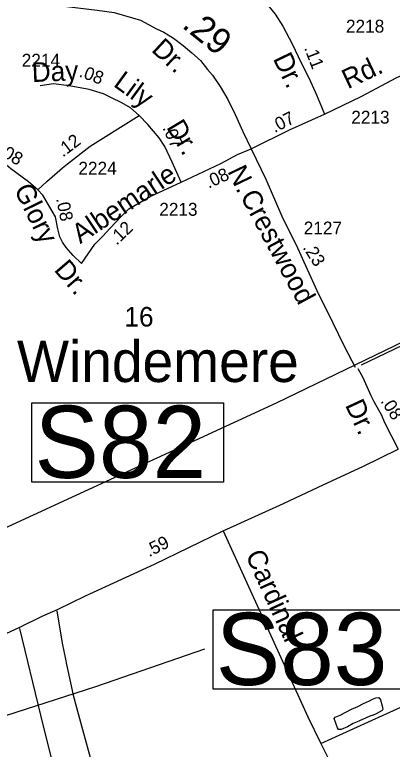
# Model space of a CAD drawing. Extents: x 2290055 to 2389491, y 66597 to 237875.
# Drawn here: x 2344393 to 2346226, y 183081 to 186642 of the extents above; entities that cross this region are included whole.
import ezdxf

# ---------------------------------------------------------------- set-up
doc = ezdxf.new("R2010")
doc.units = 0
for name, color, linetype in [('Exist Boundary Political City Limit New', 7, 'Continuous'), ('Exist Hydrographic Pond Under 1500 Sq Ft', 7, 'Continuous'), ('Exist Railroad Mainline', 7, 'Continuous'), ('Exist Road Non-System Type 51', 7, 'Continuous'), ('Exist Road Non-System Type 51 Label', 7, 'Continuous'), ('Exist Road Primary US Attributed', 7, 'Continuous'), ('Exist Road Primary US Mileage Hundredths English Label', 7, 'Continuous'), ('Exist Road Primary US Structure Ovrhead Sign Number Label', 7, 'Continuous'), ('Exist Road Secondary Mileage Hundredths English Label', 7, 'Continuous'), ('Exist Road Secondary Type 51 Attributed', 7, 'Continuous'), ('Exist Road Secondary Type 51 Label', 7, 'Continuous'), ('Exist Road Secondary Type 51 Number Label', 7, 'Continuous'), ('Map Preparation Boundary City Limit Buffer Line', 7, 'Continuous')]:
    doc.layers.add(name, color=color, linetype=linetype)

msp = doc.modelspace()

# ---------------------------------------------------------------- linework, layer by layer
at = {"layer": 'Exist Boundary Political City Limit New'}
msp.add_lwpolyline([(2341393.2, 185843.3), (2341842.2, 185801.4), (2342010, 185759.5), (2342204.5, 185666.6), (2342474.2, 185471.8), (2342736, 185252.7), (2342876, 185058), (2343018.2, 184889.5), (2343105, 184733.8), (2343125.5, 184601.6), (2343180.5, 184394.7), (2343194.8, 184323.5), (2343263.8, 183979.1), (2343347.5, 183673.6), (2343904.8, 183950.5), (2345664.5, 184760.8), (2347248, 185524.5)], dxfattribs=at)
at = {"layer": 'Exist Hydrographic Pond Under 1500 Sq Ft'}
msp.add_lwpolyline([(2345965.5, 183175.8), (2345960, 183185.3), (2345943.5, 183230.2), (2345949, 183236.7), (2345972.5, 183246.6), (2346000, 183261.2), (2346028.5, 183274.6), (2346059, 183287.6), (2346085.5, 183302.8), (2346115.5, 183316.2), (2346130.7, 183324.3), (2346146, 183330), (2346160.2, 183331.1), (2346168, 183320.6), (2346177, 183291.6), (2346180.7, 183275.2), (2346176.5, 183268.1), (2346147, 183253), (2346132.7, 183246.4), (2346117, 183240.9), (2346099.7, 183232.5), (2346066.2, 183218.6), (2346052, 183211.5), (2346036.5, 183205.8), (2346008.2, 183189.3), (2345978.7, 183176.1), (2345965.5, 183175.8)], dxfattribs=at)
at = {"layer": 'Exist Railroad Mainline'}
msp.add_lwpolyline([(2348740.7, 186218.3), (2348545.5, 186125.6), (2347976.1, 185853.1), (2347269.4, 185514.8), (2346074.7, 184942.9)], dxfattribs=at)
at = {"layer": 'Exist Road Non-System Type 51'}
for points in [[(2345879.7, 183109.1), (2346428.1, 183358), (2346865.8, 183556.2), (2347720.3, 183942), (2348137.2, 184145.4), (2348313.3, 184219.1)], [(2345404.7, 184139.9), (2345815.5, 183237.4), (2345879.7, 183109.1)], [(2344598.4, 183752.1), (2344624.6, 183595), (2344639.8, 183517.5), (2344644.8, 183491.8), (2344652.2, 183461.9), (2344676.6, 183342.7), (2344693.1, 183283.3), (2344770.1, 183004.5), (2344853.5, 182721.6), (2344869.7, 182662.1), (2344872.4, 182652.4), (2344876.4, 182650.6), (2344889.9, 182657), (2345088.4, 182750.9), (2345100.1, 182759.6), (2345099.9, 182765.5), (2345035.6, 183020.9)], [(2344416.6, 183665.9), (2344518.6, 183246.6), (2344625.6, 182816.6)], [(2345879.7, 183109.1), (2345988.3, 182891.5), (2346113.5, 182664.9), (2346161.2, 182557.6), (2346181.8, 182495.6)]]:
    msp.add_lwpolyline(points, dxfattribs=at)
at = {"layer": 'Exist Road Primary US Attributed'}
msp.add_lwpolyline([(2343997.7, 183478.4), (2344418.5, 183673.5), (2344526.2, 183726.2), (2344604.1, 183759.7), (2344736.8, 183824.4), (2345072.6, 183978.8), (2345405.3, 184140.2), (2345697.9, 184271.8), (2345866.2, 184351.5), (2346086.2, 184454), (2346253.8, 184535.8)], dxfattribs=at)
at = {"layer": 'Exist Road Primary US Structure Ovrhead Sign Number Label'}
for points in [[(2344477.3, 184760.7), (2345406.3, 184760.7), (2345406.3, 184376.6), (2344477.3, 184376.6)], [(2345356.9, 183756.5), (2346285.9, 183756.5), (2346285.9, 183372.4), (2345356.9, 183372.4)]]:
    msp.add_lwpolyline(points, close=True, dxfattribs=at)
msp.add_lwpolyline([(2343570.2, 182993.7), (2344787, 183384.6), (2345316.5, 183567.4)], dxfattribs=at)
at = {"layer": 'Exist Road Secondary Type 51 Attributed'}
for points in [[(2344352.7, 186719.4), (2344794.5, 186664.2), (2344875.8, 186652.9), (2344964.5, 186626.5), (2345003.3, 186615.5), (2345082.4, 186574.1), (2345117.6, 186557.3), (2345164.5, 186529.4), (2345211.3, 186493.5), (2345253.1, 186457.7), (2345294.8, 186420.3), (2345330, 186377.1), (2345352.7, 186348.5), (2345390.8, 186293.6), (2345427.4, 186231.3), (2345463.3, 186158), (2345501.4, 186076), (2345540.5, 185992.1)], [(2345607.2, 186706.2), (2345658.2, 186644.8), (2345695.5, 186586.2), (2345742.4, 186497.6), (2345782, 186413), (2345822.3, 186332.4), (2345858.2, 186254), (2345882.3, 186195.8), (2345896.9, 186160.8)], [(2345896.9, 186160.8), (2346075.7, 186245.6), (2346247.9, 186338.3), (2346389, 186398.8), (2346560.4, 186486.2), (2346772.1, 186580.4), (2346996.2, 186663.6)], [(2344997.2, 186152.9), (2344955.7, 186191), (2344913.2, 186215.2), (2344862.7, 186239), (2344825.3, 186259.5), (2344755.7, 186279.3), (2344657.5, 186297.6), (2344581.1, 186308), (2344517.3, 186297.9)], [(2344505.9, 185793.8), (2344549.1, 185833.4), (2344624.8, 185899.3), (2344649.5, 185919.1), (2344759.8, 186004.7), (2344997.2, 186152.9)], [(2345202.2, 185830), (2345157.9, 185926.9), (2345122, 186003.1), (2345094.1, 186045.2), (2345039.9, 186110.4), (2344997.2, 186152.9)], [(2345540.5, 185992.1), (2345727.3, 186084.5), (2345896.9, 186160.8)], [(2344505.9, 185793.8), (2344459.8, 185832.8), (2344375.5, 185895.1), (2344294.2, 185962.8), (2344226.1, 186059.5)], [(2345202.2, 185830), (2345394.5, 185921.4), (2345474.8, 185964.2), (2345540.5, 185992.1)], [(2345540.5, 185992.1), (2345612, 185844.5), (2345690.4, 185665.4), (2345766.6, 185512.3), (2345860.4, 185305.7), (2345938, 185148.2), (2345990.8, 185038.4), (2346030.3, 184964.7), (2346046.4, 184932.7)], [(2344717.1, 185436.7), (2344782.8, 185530.4), (2344819, 185567), (2344856.9, 185608.1), (2344909.5, 185664.1), (2344947.4, 185700.4), (2345051.6, 185760.3), (2345202.2, 185830)], [(2344717.1, 185436.7), (2344677.3, 185474.2), (2344643.6, 185513), (2344625.3, 185539.4), (2344612.9, 185565.1), (2344602.6, 185603.9), (2344590.9, 185661.8), (2344530.8, 185767.6), (2344505.9, 185793.8)], [(2346059.5, 184926.4), (2346082.5, 184883.6), (2346122, 184796.3), (2346136.8, 184766.7), (2346173.6, 184700.7), (2346189, 184665.3), (2346253.8, 184535.8)]]:
    msp.add_lwpolyline(points, dxfattribs=at)
at = {"layer": 'Map Preparation Boundary City Limit Buffer Line'}
msp.add_lwpolyline([(2341393.2, 185843.3), (2341842.2, 185801.4), (2342010, 185759.5), (2342204.5, 185666.6), (2342474.2, 185471.8), (2342736, 185252.7), (2342876, 185058), (2343018.2, 184889.5), (2343105, 184733.8), (2343125.5, 184601.6), (2343180.5, 184394.7), (2343194.8, 184323.5), (2343263.8, 183979.1), (2343347.5, 183673.6), (2343904.8, 183950.5), (2345664.5, 184760.8), (2347248, 185524.5)], dxfattribs=at)

# ---------------------------------------------------------------- texts
at = {"layer": 'Exist Road Non-System Type 51 Label'}
msp.add_text('Cardinal', height=95, rotation=294.4902, dxfattribs=at).set_placement((2345511.9, 184022.8))
at = {"layer": 'Exist Road Primary US Mileage Hundredths English Label'}
msp.add_text('.59', height=62.5, rotation=26.6676, dxfattribs=at).set_placement((2345045.9, 184011.5))
at = {"layer": 'Exist Road Primary US Structure Ovrhead Sign Number Label'}
for s, p in [('S82', (2344489.9, 184396.4)), ('S83', (2345369.5, 183392.2))]:
    msp.add_text(s, height=350, dxfattribs=at).set_placement(p)
at = {"layer": 'Exist Road Secondary Mileage Hundredths English Label'}
for s, height, rotation, p in [('.29', 125, 321.1627, (2345200.4, 186583.6)), ('.11', 62.5, 291.0758, (2345797, 186481.5)), ('.08', 62.5, 339.4335, (2344701.8, 186343.3)), ('.07', 62.5, 27.0252, (2345655, 186068.2)), ('.07', 62.5, 293.951, (2345109.6, 186093.5)), ('.12', 62.5, 37.02, (2344627.1, 185949.3)), ('.08', 62.5, 329.7452, (2344309.5, 185967.2)), ('.08', 62.5, 24.3928, (2345334.8, 185798.4)), ('.08', 62.5, 281.5856, (2344594, 185750.2)), ('.12', 62.5, 43.7444, (2344888.6, 185522)), ('.23', 62.5, 302.5818, (2345789.7, 185513)), ('.08', 62.5, 302.5818, (2346167.1, 184768.9))]:
    msp.add_text(s, height=height, rotation=rotation, dxfattribs=at).set_placement(p)
at = {"layer": 'Exist Road Secondary Type 51 Label'}
for s, rotation, p in [('Dr.', 317.1605, (2345052.8, 186467.5)), ('Dr.', 295.8362, (2345645.1, 186429.8)), ('Rd.', 25.2133, (2346010, 186280.7)), ('Day', 2.3843, (2344478.3, 186315.5)), ('Lily', 323.9583, (2344867.9, 186299)), ('Dr.', 300.9496, (2345127.3, 186097.4)), ('Albemarle', 33.7051, (2344711.6, 185529.3)), ('N.', 295.5692, (2345424.7, 185883.8)), ('Glory', 296.2555, (2344388.4, 185795.4)), ('Crestwood', 298.3319, (2345485.6, 185762.9)), ('Dr.', 310.5856, (2344581, 185403.9)), ('Dr.', 294.926, (2345995.3, 184750.2))]:
    msp.add_text(s, height=95, rotation=rotation, dxfattribs=at).set_placement(p)
msp.add_text('16', height=95, dxfattribs=at).set_placement((2344926.2, 185130.4))
at = {"layer": 'Exist Road Secondary Type 51 Number Label'}
for s, height, p in [('2218', 62.5, (2346001.2, 186555.5)), ('2214', 62.5, (2344427.6, 186390.2)), ('2213', 62.5, (2346027, 186114.1)), ('2224', 62.5, (2344702.7, 185866.7)), ('2213', 62.5, (2345095, 185667.6)), ('2127', 62.5, (2345796.1, 185576.8)), ('Windemere', 200, (2344404.8, 184861.4))]:
    msp.add_text(s, height=height, dxfattribs=at).set_placement(p)

doc.saveas('drawing.dxf')
